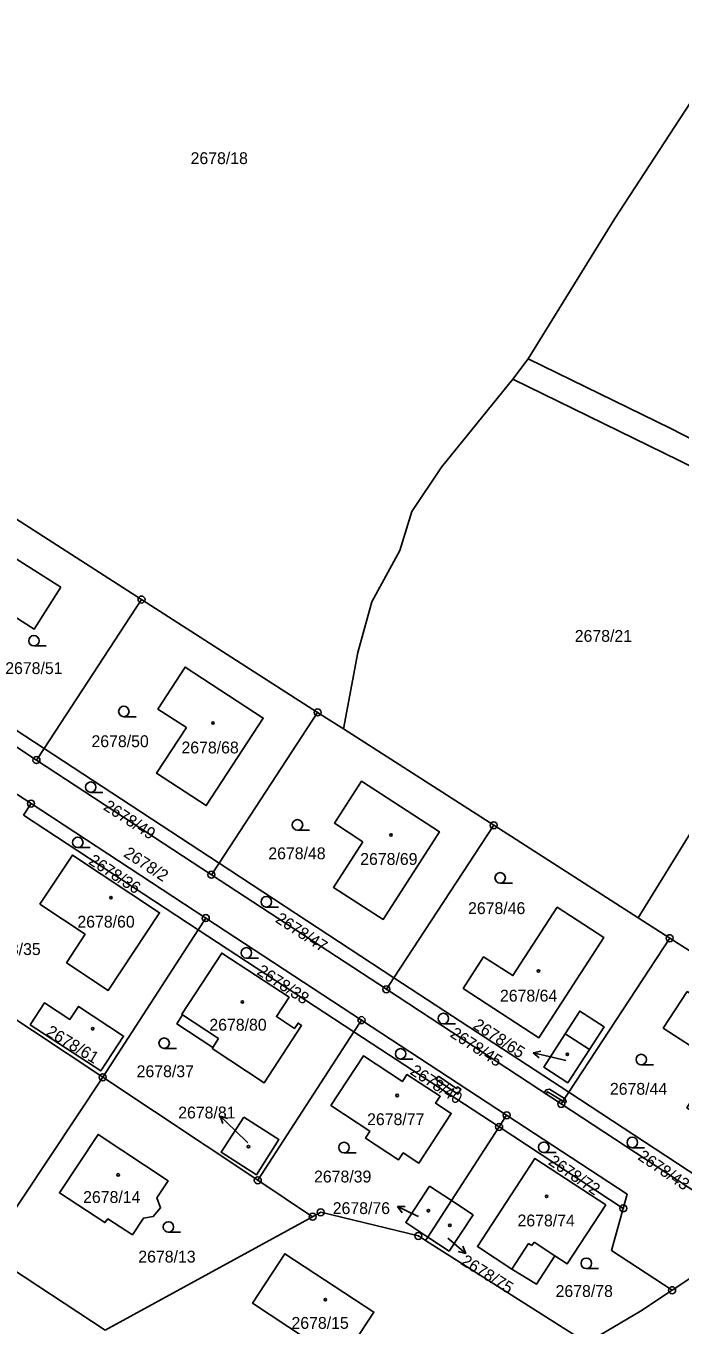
# Model space of a CAD drawing. Extents: x -562167 to -556918, y -1077891 to -1070763.
# Drawn here: x -560798.6 to -560704.7, y -1077420 to -1077233.8 of the extents above; entities that cross this region are included whole.
import ezdxf

# ---------------------------------------------------------------- set-up
doc = ezdxf.new("R2010")
doc.units = 0
for name, color, linetype in [('Hranice parcel', 7, 'Continuous'), ('Parcelní čísla', 7, 'Continuous'), ('Pop  PČ popisy', 7, 'Continuous'), ('Vnitřní kresba', 7, 'Continuous'), ('Věcná břemena k části', 7, 'Continuous'), ('Značky bodu BP', 7, 'Continuous'), ('Značky budov', 7, 'Continuous'), ('Značky kultur', 7, 'Continuous')]:
    doc.layers.add(name, color=color, linetype=linetype)

msp = doc.modelspace()

# ---------------------------------------------------------------- linework, layer by layer
at = {"layer": 'Hranice parcel'}
for p, q in [((-560728.75, -1077284.42), (-560726.54, -1077281.47)), ((-560782, -1077316), (-560807.26, -1077299.81)), ((-560782, -1077316), (-560795.98, -1077337.35)), ((-560756.74, -1077332.19), (-560782, -1077316)), ((-560821.08, -1077320.91), (-560795.98, -1077337.35)), ((-560797.07, -1077339.02), (-560822.17, -1077322.58)), ((-560822.93, -1077328.84), (-560797.85, -1077345.26)), ((-560756.74, -1077332.19), (-560770.88, -1077353.79)), ((-560753.04, -1077334.56), (-560756.74, -1077332.19)), ((-560731.48, -1077348.38), (-560753.04, -1077334.56)), ((-560795.98, -1077337.35), (-560797.07, -1077339.02)), ((-560770.88, -1077353.79), (-560795.98, -1077337.35)), ((-560771.97, -1077355.46), (-560797.07, -1077339.02)), ((-560798.95, -1077346.93), (-560797.85, -1077345.26)), ((-560797.85, -1077345.26), (-560772.78, -1077361.68)), ((-560773.87, -1077363.36), (-560798.95, -1077346.93)), ((-560731.48, -1077348.38), (-560745.79, -1077370.23)), ((-560710.77, -1077361.65), (-560731.48, -1077348.38)), ((-560770.88, -1077353.79), (-560771.97, -1077355.46)), ((-560745.79, -1077370.23), (-560770.88, -1077353.79)), ((-560746.88, -1077371.9), (-560771.97, -1077355.46)), ((-560773.87, -1077363.36), (-560772.78, -1077361.68)), ((-560772.78, -1077361.68), (-560750.44, -1077376.32)), ((-560706.22, -1077364.57), (-560710.77, -1077361.65)), ((-560787.57, -1077384.51), (-560773.87, -1077363.36)), ((-560751.52, -1077377.99), (-560773.87, -1077363.36)), ((-560706.22, -1077364.57), (-560720.69, -1077386.67)), ((-560690.75, -1077374.48), (-560706.22, -1077364.57)), ((-560787.57, -1077384.51), (-560812.67, -1077367.84)), ((-560745.79, -1077370.23), (-560746.88, -1077371.9)), ((-560720.69, -1077386.67), (-560745.79, -1077370.23)), ((-560721.79, -1077388.34), (-560746.88, -1077371.9)), ((-560751.52, -1077377.99), (-560750.44, -1077376.32)), ((-560750.44, -1077376.32), (-560729.62, -1077389.97)), ((-560765.32, -1077399.29), (-560751.52, -1077377.99)), ((-560730.7, -1077391.64), (-560751.52, -1077377.99)), ((-560804.24, -1077409.61), (-560787.57, -1077384.51)), ((-560765.32, -1077399.29), (-560787.57, -1077384.51)), ((-560720.69, -1077386.67), (-560721.79, -1077388.34)), ((-560691.71, -1077405.68), (-560720.69, -1077386.67)), ((-560693.53, -1077406.88), (-560721.79, -1077388.34)), ((-560730.7, -1077391.64), (-560729.62, -1077389.97)), ((-560737.54, -1077402.2), (-560730.7, -1077391.64)), ((-560730.7, -1077391.64), (-560712.89, -1077403.31)), ((-560757.45, -1077404.51), (-560765.32, -1077399.29)), ((-560740.68, -1077400.14), (-560737.54, -1077402.2)), ((-560737.54, -1077402.2), (-560740.93, -1077407.43)), ((-560734.44, -1077404.22), (-560737.54, -1077402.2)), ((-560757.45, -1077404.51), (-560787.2, -1077420.77)), ((-560705.88, -1077415.05), (-560693.53, -1077406.88)), ((-560741.25, -1077407.93), (-560740.93, -1077407.43)), ((-560718.13, -1077422.6), (-560741.25, -1077407.93)), ((-560787.2, -1077420.77), (-560804.24, -1077409.61))]:
    msp.add_line(p, q, dxfattribs=at)
for points in [[(-560726.54, -1077281.47), (-560714.11, -1077261.34), (-560696.06, -1077233.75)], [(-560726.54, -1077281.47), (-560706.06, -1077291.48), (-560693.14, -1077298.1)], [(-560753.04, -1077334.56), (-560750.95, -1077323.61), (-560748.96, -1077316.31), (-560744.93, -1077308.99), (-560743.24, -1077303.38), (-560738.97, -1077297.01), (-560728.75, -1077284.42)], [(-560679.77, -1077308.63), (-560684.36, -1077306.13), (-560704.89, -1077296.07), (-560728.75, -1077284.42)], [(-560793.58, -1077314.25), (-560797.38, -1077320.23), (-560801.52, -1077317.61), (-560805.66, -1077324.23), (-560812.81, -1077319.76), (-560804.84, -1077307.12), (-560793.58, -1077314.25)], [(-560710.77, -1077361.65), (-560702.54, -1077348.31), (-560690.54, -1077326.84), (-560679.77, -1077308.63)], [(-560775.55, -1077334.37), (-560779.66, -1077331.71), (-560775.74, -1077325.7), (-560764.54, -1077333.01), (-560772.71, -1077345.54), (-560779.83, -1077340.92), (-560775.55, -1077334.37)], [(-560750.25, -1077350.74), (-560754.32, -1077348.07), (-560750.45, -1077342.05), (-560739.26, -1077349.3), (-560747.32, -1077361.88), (-560754.48, -1077357.28), (-560750.25, -1077350.74)], [(-560796.57, -1077359.7), (-560791.9, -1077352.66), (-560779.42, -1077360.92), (-560786.78, -1077372.05), (-560792.76, -1077368.09), (-560790.09, -1077364.01), (-560796.57, -1077359.7)], [(-560735.85, -1077371.77), (-560732.92, -1077367.26), (-560728.72, -1077369.94), (-560722.37, -1077360.14), (-560715.66, -1077364.48), (-560724.99, -1077378.85), (-560735.85, -1077371.77)], [(-560771.87, -1077380.39), (-560771.77, -1077380.24), (-560776.92, -1077376.86), (-560776.1, -1077375.56), (-560776.24, -1077375.47), (-560770.5, -1077366.7), (-560760.84, -1077373.03), (-560762.65, -1077375.82), (-560760.07, -1077377.51), (-560759.55, -1077376.74), (-560759.03, -1077377.09), (-560764.39, -1077385.29), (-560771.87, -1077380.39)], [(-560703.74, -1077372.2), (-560690.05, -1077380.99), (-560690.86, -1077382.23), (-560688.35, -1077383.87), (-560691.87, -1077389.41), (-560693.15, -1077388.57), (-560696.47, -1077393.59), (-560703.75, -1077388.88), (-560701.94, -1077386.03), (-560703.14, -1077385.23), (-560701.83, -1077383.15), (-560700.81, -1077381.56), (-560707.15, -1077377.47), (-560703.74, -1077372.2)], [(-560797.98, -1077376.98), (-560795.93, -1077373.85), (-560792.27, -1077376.21), (-560791.04, -1077374.34), (-560784.57, -1077378.6), (-560787.85, -1077383.61), (-560797.98, -1077376.98)], [(-560717.74, -1077380.52), (-560720.85, -1077385.31), (-560724.3, -1077383.06), (-560721.24, -1077378.26), (-560719.13, -1077375.03), (-560715.64, -1077377.3), (-560717.74, -1077380.52)], [(-560754.84, -1077388.57), (-560750.17, -1077381.46), (-560744.58, -1077385.12), (-560743.92, -1077384.12), (-560739.15, -1077387.24), (-560739.81, -1077388.23), (-560737.58, -1077389.7), (-560742.2, -1077396.82), (-560744.46, -1077395.35), (-560745.12, -1077396.34), (-560749.89, -1077393.24), (-560749.25, -1077392.24), (-560754.84, -1077388.57)], [(-560767.3, -1077390.23), (-560762.29, -1077393.45), (-560765.53, -1077398.52), (-560770.58, -1077395.24), (-560767.3, -1077390.23)], [(-560729.62, -1077389.97), (-560712.32, -1077401.3), (-560712.89, -1077403.31)], [(-560783.31, -1077407.13), (-560786.83, -1077404.82), (-560787.25, -1077405.35), (-560793.78, -1077401.09), (-560788.22, -1077392.71), (-560778.2, -1077399.37), (-560779.79, -1077401.78), (-560779.27, -1077403.25), (-560780.32, -1077404.47), (-560781.72, -1077404.72), (-560783.31, -1077407.13)], [(-560715.41, -1077402.79), (-560725.56, -1077396.16), (-560733.81, -1077408.8), (-560728.9, -1077412.02), (-560725.36, -1077414.2), (-560722.69, -1077410.11), (-560720.94, -1077411.25), (-560715.41, -1077402.79)], [(-560740.93, -1077407.43), (-560744.1, -1077405.35), (-560740.68, -1077400.14)], [(-560712.89, -1077403.31), (-560714.59, -1077409.36), (-560705.88, -1077415.05)], [(-560741.25, -1077407.93), (-560742.29, -1077407.27), (-560756.3, -1077403.88), (-560757.45, -1077404.51)], [(-560740.93, -1077407.43), (-560737.88, -1077409.44), (-560734.44, -1077404.22)], [(-560758.31, -1077422), (-560766.1, -1077416.89), (-560761.45, -1077409.83), (-560748.66, -1077418.18), (-560754.53, -1077427.07), (-560759.49, -1077423.81), (-560758.31, -1077422)], [(-560705.88, -1077415.05), (-560710.42, -1077418.05), (-560718.13, -1077422.6)]]:
    msp.add_lwpolyline(points, dxfattribs=at)
at = {"layer": 'Pop  PČ popisy'}
for p, q in [((-560725.81, -1077381.02), (-560724.73, -1077380.76)), ((-560722.89, -1077381.7), (-560725.81, -1077381.02)), ((-560725.81, -1077381.02), (-560724.95, -1077381.74)), ((-560721.14, -1077382.12), (-560722.89, -1077381.7)), ((-560768.55, -1077392.16), (-560770.71, -1077390.07)), ((-560770.71, -1077390.07), (-560769.64, -1077390.41)), ((-560770.71, -1077390.07), (-560770.34, -1077391.13)), ((-560766.75, -1077393.9), (-560768.55, -1077392.16)), ((-560745.3, -1077403.06), (-560744.18, -1077403.03)), ((-560742.58, -1077404.33), (-560745.3, -1077403.06)), ((-560745.3, -1077403.06), (-560744.6, -1077403.94)), ((-560742.29, -1077404.46), (-560742.58, -1077404.33)), ((-560738.04, -1077407.57), (-560737.75, -1077407.82)), ((-560737.75, -1077407.82), (-560735.48, -1077409.79)), ((-560735.48, -1077409.79), (-560735.91, -1077408.75)), ((-560735.48, -1077409.79), (-560736.57, -1077409.51))]:
    msp.add_line(p, q, dxfattribs=at)
at = {"layer": 'Vnitřní kresba'}
for p, q in [((-560776.1, -1077375.56), (-560770.95, -1077378.94)), ((-560770.95, -1077378.94), (-560771.77, -1077380.24)), ((-560721.24, -1077378.26), (-560717.74, -1077380.52)), ((-560728.9, -1077412.02), (-560726.48, -1077408.33)), ((-560726.48, -1077408.33), (-560725.99, -1077408.66)), ((-560725.99, -1077408.66), (-560725.67, -1077408.17)), ((-560725.67, -1077408.17), (-560722.69, -1077410.11))]:
    msp.add_line(p, q, dxfattribs=at)
at = {"layer": 'Věcná břemena k části'}
for points in [[(-560739.41, -1077384.35), (-560739.75, -1077384.85), (-560736.63, -1077386.95), (-560736.19, -1077386.24), (-560736.68, -1077385.89), (-560736.81, -1077386.11)], [(-560724.22, -1077386.75), (-560723.96, -1077386.92), (-560723.76, -1077386.59), (-560721.84, -1077387.74), (-560721.53, -1077387.95), (-560721.29, -1077387.58), (-560721.31, -1077387.55), (-560723.48, -1077386.22), (-560723.95, -1077386.33)], [(-560721.29, -1077387.58), (-560721.53, -1077387.95), (-560721.19, -1077388.18), (-560721.07, -1077388)]]:
    msp.add_lwpolyline(points, close=True, dxfattribs=at)
at = {"layer": 'Značky bodu BP'}
for centre, radius in [((-560782, -1077316), 0.5), ((-560782, -1077316), 0.0303), ((-560756.74, -1077332.19), 0.5), ((-560756.74, -1077332.19), 0.0303), ((-560797.07, -1077339.02), 0.5), ((-560797.07, -1077339.02), 0.0303), ((-560797.85, -1077345.26), 0.5), ((-560797.85, -1077345.26), 0.0303), ((-560731.48, -1077348.38), 0.5), ((-560731.48, -1077348.38), 0.0303), ((-560771.97, -1077355.46), 0.5), ((-560771.97, -1077355.46), 0.0303), ((-560772.78, -1077361.68), 0.5), ((-560772.78, -1077361.68), 0.0303), ((-560706.22, -1077364.57), 0.5), ((-560706.22, -1077364.57), 0.0303), ((-560746.88, -1077371.9), 0.5), ((-560746.88, -1077371.9), 0.0303), ((-560750.44, -1077376.32), 0.5), ((-560750.44, -1077376.32), 0.0303), ((-560787.57, -1077384.51), 0.5), ((-560787.57, -1077384.51), 0.0303), ((-560721.79, -1077388.34), 0.5), ((-560721.79, -1077388.34), 0.0303), ((-560729.62, -1077389.97), 0.5), ((-560729.62, -1077389.97), 0.0303), ((-560730.7, -1077391.64), 0.5), ((-560730.7, -1077391.64), 0.0303), ((-560765.32, -1077399.29), 0.5), ((-560765.32, -1077399.29), 0.0303), ((-560756.3, -1077403.88), 0.5), ((-560712.89, -1077403.31), 0.5), ((-560712.89, -1077403.31), 0.0303), ((-560757.45, -1077404.51), 0.5), ((-560757.45, -1077404.51), 0.0303), ((-560756.3, -1077403.88), 0.0303), ((-560742.29, -1077407.27), 0.5), ((-560742.29, -1077407.27), 0.0303), ((-560705.88, -1077415.05), 0.5), ((-560705.88, -1077415.05), 0.0303)]:
    msp.add_circle(centre, radius, dxfattribs=at)
at = {"layer": 'Značky budov'}
for centre in [(-560771.76, -1077333.7), (-560746.21, -1077349.78), (-560786.39, -1077358.76), (-560725.05, -1077369.28), (-560767.53, -1077373.71), (-560788.99, -1077377.56), (-560720.91, -1077381.21), (-560745.33, -1077387.13), (-560766.65, -1077394.46), (-560785.35, -1077398.51), (-560723.89, -1077401.58), (-560740.84, -1077403.66), (-560737.77, -1077405.76), (-560755.62, -1077416.41)]:
    msp.add_circle(centre, 0.175, dxfattribs=at)
at = {"layer": 'Značky kultur'}
for p, q in [((-560797.44, -1077322.66), (-560795.69, -1077322.66)), ((-560784.54, -1077332.8), (-560782.79, -1077332.8)), ((-560789.29, -1077343.66), (-560787.54, -1077343.66)), ((-560759.63, -1077349.07), (-560757.88, -1077349.07)), ((-560791.14, -1077351.58), (-560789.39, -1077351.58)), ((-560730.55, -1077356.67), (-560728.8, -1077356.67)), ((-560764.1, -1077360.1), (-560762.35, -1077360.1)), ((-560766.96, -1077367.42), (-560765.21, -1077367.42)), ((-560738.7, -1077376.84), (-560736.95, -1077376.84)), ((-560778.75, -1077380.37), (-560777, -1077380.37)), ((-560744.84, -1077381.9), (-560743.09, -1077381.9)), ((-560710.31, -1077382.72), (-560708.56, -1077382.72)), ((-560752.95, -1077395.34), (-560751.2, -1077395.34)), ((-560724.29, -1077395.31), (-560722.54, -1077395.31)), ((-560711.59, -1077394.61), (-560709.84, -1077394.61)), ((-560778.14, -1077406.73), (-560776.39, -1077406.73)), ((-560718.19, -1077411.95), (-560716.44, -1077411.95))]:
    msp.add_line(p, q, dxfattribs=at)
for centre in [(-560797.44, -1077321.91), (-560784.54, -1077332.05), (-560789.29, -1077342.91), (-560759.63, -1077348.32), (-560791.14, -1077350.83), (-560730.55, -1077355.92), (-560764.1, -1077359.35), (-560766.96, -1077366.67), (-560738.7, -1077376.09), (-560778.75, -1077379.62), (-560744.84, -1077381.15), (-560710.31, -1077381.97), (-560752.95, -1077394.59), (-560724.29, -1077394.56), (-560711.59, -1077393.86), (-560778.14, -1077405.98), (-560718.19, -1077411.2)]:
    msp.add_circle(centre, 0.75, dxfattribs=at)

# ---------------------------------------------------------------- texts
at = {"layer": 'Parcelní čísla'}
for s, p in [('2678/18', (-560774.96, -1077253.56)), ('2678/21', (-560719.85, -1077322.07)), ('2678/51', (-560801.55, -1077326.69)), ('2678/50', (-560789.18, -1077337.17)), ('2678/68', (-560776.27, -1077338.07)), ('2678/48', (-560763.81, -1077353.25)), ('2678/69', (-560750.63, -1077354.06)), ('2678/46', (-560735.16, -1077361.11)), ('2678/60', (-560791.2, -1077363.05)), ('2678/35', (-560804.68, -1077366.98)), ('2678/64', (-560730.58, -1077373.66)), ('2678/80', (-560772.27, -1077377.83)), ('2678/37', (-560782.7, -1077384.5)), ('2678/44', (-560714.81, -1077387.02)), ('2678/81', (-560776.74, -1077390.42)), ('2678/77', (-560749.64, -1077391.38)), ('2678/39', (-560757.25, -1077399.6)), ('2678/14', (-560790.38, -1077402.54)), ('2678/76', (-560754.57, -1077404.13)), ('2678/74', (-560728.06, -1077405.9)), ('2678/13', (-560782.46, -1077411.08)), ('2678/78', (-560722.6, -1077416.02)), ('2678/15', (-560760.49, -1077420.59))]:
    msp.add_text(s, height=1.7, dxfattribs=at).set_placement(p)
for s, rotation, p in [('2678/49', 327, (-560787.6, -1077346.04)), ('2678/36', 327, (-560789.73, -1077353.82)), ('2678/2', 327, (-560784.7, -1077352.76)), ('2678/47', 327, (-560762.93, -1077362.17)), ('2678/38', 327, (-560765.58, -1077369.66)), ('2678/61', 329, (-560795.83, -1077378.4)), ('2678/65', 327, (-560734.6, -1077377.39)), ('2678/45', 327, (-560737.86, -1077378.62)), ('2678/40', 327, (-560743.6, -1077383.97)), ('2678/72', 326, (-560723.77, -1077396.92)), ('2678/43', 326, (-560710.94, -1077396.21)), ('2678/75', 328, (-560736.32, -1077411.27))]:
    msp.add_text(s, height=1.7, rotation=rotation, dxfattribs=at).set_placement(p)

doc.saveas('drawing.dxf')
